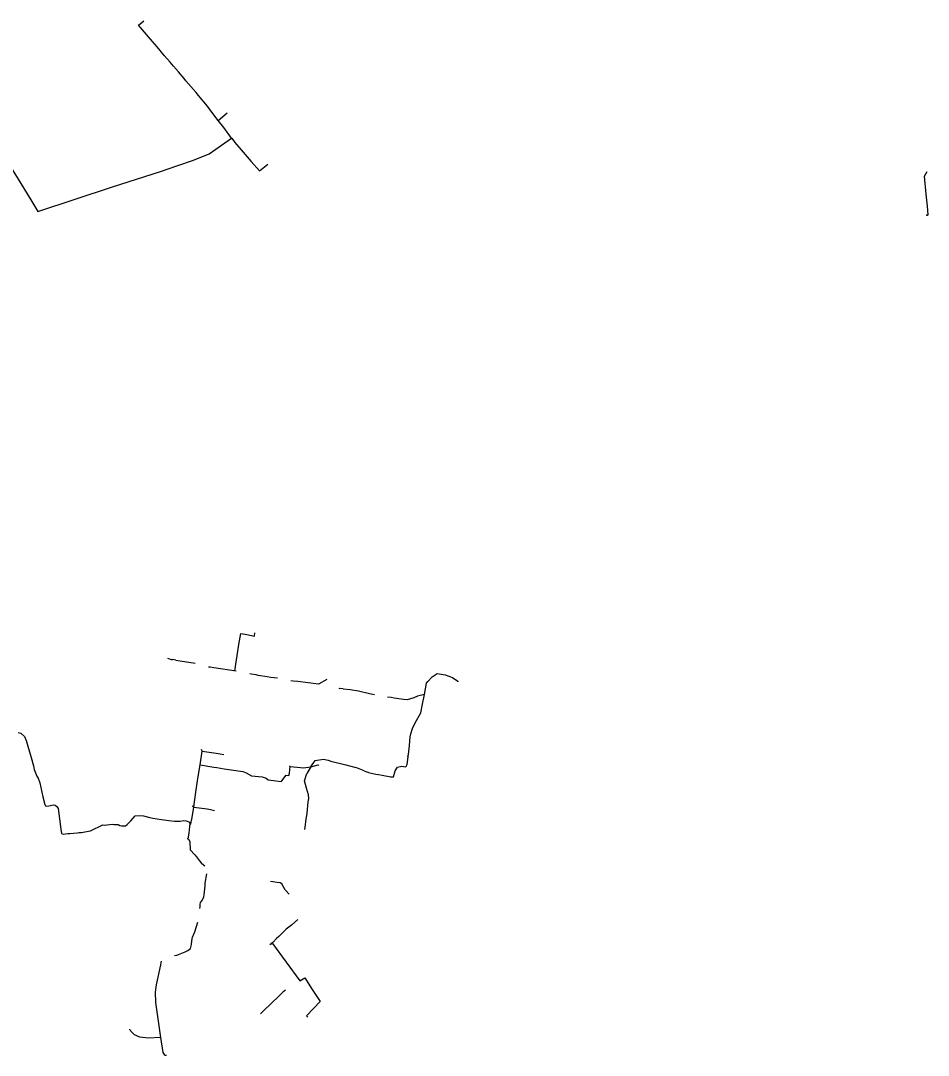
# Model space of a CAD drawing. Extents: x -651943 to -618711, y -1138561 to -1100552.
# Drawn here: x -619454 to -618711, y -1122401 to -1121554 of the extents above; entities that cross this region are included whole.
import ezdxf

# ---------------------------------------------------------------- set-up
doc = ezdxf.new("R2010")
doc.units = 0
doc.layers.add('KT trasa', color=7, linetype='Continuous')
doc.layers.add('SATT el_ rozvody', color=7, linetype='Continuous')

# ---------------------------------------------------------------- blocks, each defined once
blk = doc.blocks.new('SOM')
at = {"layer": 'SATT el_ rozvody'}
for radius in [0.0298, 0.0223, 0.0223, 0.0112]:
    blk.add_circle((0, 0), radius, dxfattribs=at)

msp = doc.modelspace()

# ---------------------------------------------------------------- linework, layer by layer
at = {"layer": 'KT trasa'}
for p, q in [((-619292.07, -1121635.99), (-619284.73, -1121629.8)), ((-619262.32, -1122058.27), (-619262.13, -1122055.5)), ((-619333.59, -1122076.25), (-619330.71, -1122077.24)), ((-619330.71, -1122077.24), (-619329.46, -1122077.42)), ((-619326.82, -1122077.82), (-619329.46, -1122077.42)), ((-619326.82, -1122077.82), (-619310.85, -1122080.2)), ((-619298.59, -1122083.68), (-619300.07, -1122083.46)), ((-619295.57, -1122084.12), (-619298.59, -1122083.68)), ((-619277.38, -1122086.81), (-619295.57, -1122084.12)), ((-619264.99, -1122089.27), (-619266.26, -1122089.08)), ((-619116.99, -1122091.42), (-619112.81, -1122088.79)), ((-619112.81, -1122088.79), (-619106.4, -1122089.9)), ((-619261.02, -1122089.86), (-619264.99, -1122089.27)), ((-619259.38, -1122090.47), (-619261.02, -1122089.86)), ((-619251.9, -1122091.59), (-619259.38, -1122090.47)), ((-619249.12, -1122091.97), (-619251.9, -1122091.59)), ((-619243.69, -1122092.71), (-619249.12, -1122091.97)), ((-619230.79, -1122094.98), (-619232.51, -1122094.78)), ((-619226.83, -1122095.45), (-619230.79, -1122094.98)), ((-619209.95, -1122097.48), (-619226.83, -1122095.45)), ((-619203.1, -1122093.76), (-619209.95, -1122097.48)), ((-619123.31, -1122105.93), (-619121.62, -1122096.61)), ((-619121.62, -1122096.61), (-619120.47, -1122095.44)), ((-619120.47, -1122095.44), (-619116.99, -1122091.42)), ((-619106.4, -1122089.9), (-619100.44, -1122092.08)), ((-619100.44, -1122092.08), (-619095.93, -1122095.02)), ((-619095.93, -1122095.02), (-619095.98, -1122095.49)), ((-619193.44, -1122100.89), (-619192.54, -1122100.99)), ((-619189.86, -1122101.29), (-619192.54, -1122100.99)), ((-619189.86, -1122101.29), (-619184.14, -1122101.91)), ((-619184.14, -1122101.91), (-619177.3, -1122103.03)), ((-619177.3, -1122103.03), (-619168.26, -1122105.05)), ((-619168.26, -1122105.05), (-619164.03, -1122106)), ((-619123.31, -1122105.93), (-619128.99, -1122107.35)), ((-619124.73, -1122113.83), (-619123.31, -1122105.93)), ((-619150.46, -1122108.45), (-619153.41, -1122108.19)), ((-619148.1, -1122108.92), (-619150.46, -1122108.45)), ((-619140.29, -1122110.19), (-619148.1, -1122108.92)), ((-619137.39, -1122110.44), (-619140.29, -1122110.19)), ((-619132.01, -1122108.58), (-619137.39, -1122110.44)), ((-619128.99, -1122107.35), (-619132.01, -1122108.58)), ((-619126.23, -1122121.06), (-619124.73, -1122113.83)), ((-619130.8, -1122129.29), (-619126.23, -1122121.06)), ((-619133.11, -1122133.93), (-619130.8, -1122129.29)), ((-619455.77, -1122137.03), (-619453.75, -1122137.53)), ((-619453.75, -1122137.53), (-619450.75, -1122140.27)), ((-619134.85, -1122140.51), (-619134.36, -1122138.07)), ((-619134.36, -1122138.07), (-619133.11, -1122133.93)), ((-619450.75, -1122140.27), (-619449.28, -1122143.52)), ((-619449.28, -1122143.52), (-619445.32, -1122157.62)), ((-619136.38, -1122155.05), (-619135.4, -1122147.72)), ((-619135.4, -1122147.72), (-619135.3, -1122144.16)), ((-619135.3, -1122144.16), (-619134.85, -1122140.51)), ((-619306.81, -1122163.6), (-619305.25, -1122152.44)), ((-619305.25, -1122152.44), (-619305.84, -1122150.91)), ((-619305.25, -1122152.44), (-619293.66, -1122153.9)), ((-619293.66, -1122153.9), (-619290.44, -1122154.5)), ((-619290.44, -1122154.5), (-619287.55, -1122154.96)), ((-619136.79, -1122156.79), (-619137.77, -1122163.55)), ((-619136.79, -1122156.79), (-619136.38, -1122155.05)), ((-619445.32, -1122157.62), (-619443.28, -1122164.32)), ((-619443.28, -1122164.32), (-619442.82, -1122167.29)), ((-619308.41, -1122173.11), (-619306.81, -1122163.6)), ((-619306.81, -1122163.6), (-619295.55, -1122165.51)), ((-619233.22, -1122164.77), (-619233.81, -1122164.72)), ((-619233.76, -1122170.28), (-619233.22, -1122164.77)), ((-619233.22, -1122164.77), (-619224.86, -1122165.85)), ((-619222.26, -1122165.87), (-619216.29, -1122165.08)), ((-619216.29, -1122165.08), (-619219.6, -1122170.67)), ((-619216.29, -1122165.08), (-619212.79, -1122160.07)), ((-619216.29, -1122165.08), (-619210.15, -1122163.65)), ((-619212.79, -1122160.07), (-619205.83, -1122158.87)), ((-619210.15, -1122163.65), (-619209.62, -1122164.21)), ((-619205.83, -1122158.87), (-619202.13, -1122159.62)), ((-619202.13, -1122159.62), (-619199.91, -1122160.46)), ((-619199.91, -1122160.46), (-619187.53, -1122163.56)), ((-619187.53, -1122163.56), (-619179.48, -1122165.82)), ((-619145.29, -1122165.53), (-619141.88, -1122164.73)), ((-619141.88, -1122164.73), (-619139.03, -1122165.19)), ((-619139.03, -1122165.19), (-619138, -1122164.6)), ((-619138, -1122164.6), (-619137.77, -1122163.55)), ((-619442.82, -1122167.29), (-619440.65, -1122172.94)), ((-619440.65, -1122172.94), (-619439.45, -1122174.37)), ((-619310.11, -1122184.03), (-619308.41, -1122173.11)), ((-619295.55, -1122165.51), (-619293.22, -1122165.79)), ((-619293.22, -1122165.79), (-619287.31, -1122166.92)), ((-619287.31, -1122166.92), (-619271.91, -1122169.1)), ((-619271.91, -1122169.1), (-619269.32, -1122170.12)), ((-619269.32, -1122170.12), (-619264.71, -1122172.57)), ((-619264.71, -1122172.57), (-619256.08, -1122173.38)), ((-619256.08, -1122173.38), (-619252.8, -1122174.47)), ((-619240.07, -1122176.74), (-619236.46, -1122172.06)), ((-619236.46, -1122172.06), (-619234.15, -1122172.33)), ((-619234.15, -1122172.33), (-619233.76, -1122170.28)), ((-619224.86, -1122165.85), (-619222.26, -1122165.87)), ((-619221.57, -1122176.75), (-619219.6, -1122170.67)), ((-619172.5, -1122168.48), (-619179.48, -1122165.82)), ((-619172.5, -1122168.48), (-619169.8, -1122169.52)), ((-619169.04, -1122169.81), (-619169.8, -1122169.52)), ((-619169.04, -1122169.81), (-619163.1, -1122171.3)), ((-619163.1, -1122171.3), (-619160.83, -1122171.46)), ((-619160.83, -1122171.46), (-619157.77, -1122171.98)), ((-619157.77, -1122171.98), (-619150.74, -1122173.34)), ((-619150.74, -1122173.34), (-619148.56, -1122173.23)), ((-619148.56, -1122173.23), (-619147.28, -1122168.52)), ((-619147.28, -1122168.52), (-619145.29, -1122165.53)), ((-619439.45, -1122174.37), (-619438.1, -1122178.19)), ((-619438.1, -1122178.19), (-619435.72, -1122189.74)), ((-619252.8, -1122174.47), (-619251.31, -1122175.69)), ((-619251.31, -1122175.69), (-619240.51, -1122177.09)), ((-619240.51, -1122177.09), (-619240.07, -1122176.74)), ((-619219.93, -1122182.66), (-619221.57, -1122176.75)), ((-619435.72, -1122189.74), (-619434.13, -1122195.92)), ((-619311.29, -1122191.99), (-619310.11, -1122184.03)), ((-619218.06, -1122188.02), (-619219.93, -1122182.66)), ((-619217.78, -1122191.06), (-619218.06, -1122188.02)), ((-619434.13, -1122195.92), (-619433.44, -1122197.21)), ((-619433.44, -1122197.21), (-619432.87, -1122197.47)), ((-619432.87, -1122197.47), (-619430.73, -1122196.97)), ((-619430.73, -1122196.97), (-619426.8, -1122196.37)), ((-619426.8, -1122196.37), (-619425.58, -1122196.47)), ((-619425.58, -1122196.47), (-619424.06, -1122197.53)), ((-619424.06, -1122197.53), (-619423.19, -1122199.38)), ((-619312.05, -1122198.1), (-619313.39, -1122197.35)), ((-619313.02, -1122205.06), (-619312.05, -1122198.1)), ((-619312.05, -1122198.1), (-619311.29, -1122191.99)), ((-619312.05, -1122198.1), (-619301.03, -1122199.51)), ((-619219.29, -1122203.06), (-619218.33, -1122193.81)), ((-619218.33, -1122193.81), (-619217.78, -1122191.06)), ((-619423.19, -1122199.38), (-619420.84, -1122216.14)), ((-619363.5, -1122209.27), (-619360.1, -1122205.29)), ((-619360.1, -1122205.29), (-619355.69, -1122205.08)), ((-619355.69, -1122205.08), (-619353.11, -1122205.32)), ((-619353.11, -1122205.32), (-619348.13, -1122206.56)), ((-619348.13, -1122206.56), (-619345.53, -1122207.15)), ((-619345.53, -1122207.15), (-619338.48, -1122208.27)), ((-619313.61, -1122207.94), (-619313.02, -1122205.06)), ((-619301.03, -1122199.51), (-619298.28, -1122200.16)), ((-619298.28, -1122200.16), (-619295.19, -1122200.97)), ((-619220.32, -1122210), (-619219.29, -1122203.06)), ((-619420.84, -1122216.14), (-619420.23, -1122219.71)), ((-619396.57, -1122217.68), (-619386.53, -1122212.78)), ((-619386.53, -1122212.78), (-619385.31, -1122212.97)), ((-619385.31, -1122212.97), (-619378.49, -1122212.14)), ((-619378.49, -1122212.14), (-619377.63, -1122212.42)), ((-619377.63, -1122212.42), (-619375.61, -1122212.32)), ((-619375.61, -1122212.32), (-619373.97, -1122212.42)), ((-619373.97, -1122212.42), (-619372.5, -1122213.08)), ((-619372.5, -1122213.08), (-619371.26, -1122213.36)), ((-619371.26, -1122213.36), (-619368.1, -1122213.39)), ((-619368.1, -1122213.39), (-619366.53, -1122212.26)), ((-619366.53, -1122212.26), (-619364.84, -1122210.64)), ((-619364.84, -1122210.64), (-619363.5, -1122209.27)), ((-619338.48, -1122208.27), (-619332.51, -1122209.04)), ((-619332.51, -1122209.04), (-619327.76, -1122209.6)), ((-619327.76, -1122209.6), (-619323.12, -1122209.53)), ((-619323.12, -1122209.53), (-619320.1, -1122209.15)), ((-619320.1, -1122209.15), (-619318.32, -1122209.28)), ((-619318.32, -1122209.28), (-619316.2, -1122210.14)), ((-619315.69, -1122214.1), (-619316.22, -1122219.51)), ((-619316.2, -1122210.14), (-619315.18, -1122211.05)), ((-619315.5, -1122212.86), (-619315.69, -1122214.1)), ((-619314.89, -1122211.72), (-619315.5, -1122212.86)), ((-619314.89, -1122211.72), (-619315.18, -1122211.05)), ((-619314.45, -1122210.68), (-619314.89, -1122211.72)), ((-619314.45, -1122210.68), (-619313.61, -1122207.94)), ((-619221.2, -1122216.42), (-619220.71, -1122212.74)), ((-619220.71, -1122212.74), (-619220.32, -1122210)), ((-619420.23, -1122219.71), (-619418.94, -1122220.24)), ((-619418.94, -1122220.24), (-619415.06, -1122219.87)), ((-619415.06, -1122219.87), (-619413.55, -1122219.68)), ((-619413.55, -1122219.68), (-619407.58, -1122219.2)), ((-619407.58, -1122219.2), (-619405.96, -1122218.93)), ((-619405.96, -1122218.93), (-619403.95, -1122218.83)), ((-619403.95, -1122218.83), (-619402.61, -1122218.78)), ((-619402.61, -1122218.78), (-619398.13, -1122217.93)), ((-619398.13, -1122217.93), (-619396.57, -1122217.68)), ((-619316.84, -1122224.03), (-619317.54, -1122224)), ((-619316.22, -1122219.51), (-619316.84, -1122224.03)), ((-619316.84, -1122224.03), (-619316.35, -1122224.11)), ((-619316.35, -1122224.11), (-619315.22, -1122226.6)), ((-619315.22, -1122226.6), (-619315.14, -1122233)), ((-619315.14, -1122233), (-619311.13, -1122237.21)), ((-619311.13, -1122237.21), (-619309.79, -1122238.88)), ((-619309.79, -1122238.88), (-619307.27, -1122242.22)), ((-619307.27, -1122242.22), (-619305.59, -1122244.58)), ((-619303.07, -1122246.4), (-619305.59, -1122244.58)), ((-619302.75, -1122260.47), (-619301.51, -1122252.81)), ((-619303.62, -1122269.83), (-619302.83, -1122262.63)), ((-619302.83, -1122262.63), (-619302.75, -1122260.47)), ((-619243.7, -1122259.96), (-619249.17, -1122259.13)), ((-619241.4, -1122260.23), (-619243.7, -1122259.96)), ((-619240.05, -1122260.87), (-619241.4, -1122260.23)), ((-619238.4, -1122263.88), (-619240.05, -1122260.87)), ((-619237.17, -1122265.8), (-619238.4, -1122263.88)), ((-619233.9, -1122269.5), (-619237.17, -1122265.8)), ((-619306.46, -1122276.37), (-619305.1, -1122274.63)), ((-619305.1, -1122274.63), (-619303.92, -1122271.68)), ((-619303.92, -1122271.68), (-619303.62, -1122269.83)), ((-619307.23, -1122281.13), (-619306.93, -1122279.83)), ((-619306.93, -1122279.83), (-619306.81, -1122277.74)), ((-619306.81, -1122277.74), (-619306.46, -1122276.37)), ((-619311.35, -1122300.16), (-619308.76, -1122292.36)), ((-619227.01, -1122290.21), (-619232.16, -1122294.89)), ((-619313.05, -1122304.55), (-619311.35, -1122300.16)), ((-619236.55, -1122297.97), (-619241.88, -1122303.47)), ((-619232.16, -1122294.89), (-619236.55, -1122297.97)), ((-619314.01, -1122310.55), (-619313.65, -1122307.59)), ((-619313.65, -1122307.59), (-619313.05, -1122304.55)), ((-619247.32, -1122308.92), (-619249.94, -1122310.81)), ((-619244.41, -1122305.82), (-619247.32, -1122308.92)), ((-619242.35, -1122303.94), (-619244.41, -1122305.82)), ((-619241.88, -1122303.47), (-619242.35, -1122303.94)), ((-619324.58, -1122318.86), (-619319.12, -1122316.56)), ((-619319.12, -1122316.56), (-619316.98, -1122315.61)), ((-619316.98, -1122315.61), (-619314.89, -1122313.85)), ((-619314.89, -1122313.85), (-619314.01, -1122310.55)), ((-619339.15, -1122325.63), (-619339.44, -1122327.4)), ((-619338.82, -1122324.16), (-619339.15, -1122325.63)), ((-619327.96, -1122319.6), (-619325.86, -1122319.36)), ((-619325.86, -1122319.36), (-619325.03, -1122319.04)), ((-619325.03, -1122319.04), (-619324.58, -1122318.86)), ((-619339.44, -1122327.4), (-619342.85, -1122343.76)), ((-619343.19, -1122345.6), (-619343.65, -1122349.56)), ((-619343.65, -1122349.56), (-619343.39, -1122358.11)), ((-619342.85, -1122343.76), (-619343.19, -1122345.6)), ((-619239.19, -1122349.62), (-619242.48, -1122352.85)), ((-619238.29, -1122348.98), (-619239.19, -1122349.62)), ((-619237.11, -1122347.91), (-619238.29, -1122348.98)), ((-619343.39, -1122358.11), (-619339.36, -1122386.8)), ((-619242.48, -1122352.85), (-619254.68, -1122364.78)), ((-619256.65, -1122366.53), (-619257.38, -1122367.41)), ((-619254.68, -1122364.78), (-619256.65, -1122366.53)), ((-619364.22, -1122380.35), (-619364.96, -1122380.5)), ((-619364.22, -1122380.35), (-619363.63, -1122381.55)), ((-619360.48, -1122384.49), (-619363.63, -1122381.55)), ((-619356.13, -1122386.38), (-619360.48, -1122384.49)), ((-619349.38, -1122387.27), (-619356.13, -1122386.38)), ((-619339.36, -1122386.8), (-619349.38, -1122387.27)), ((-619339.36, -1122386.8), (-619337.31, -1122398.91)), ((-619337.31, -1122398.91), (-619336.3, -1122400.77)), ((-619336.3, -1122400.77), (-619335.56, -1122401.33)), ((-619335.56, -1122401.33), (-619334.43, -1122401.21))]:
    msp.add_line(p, q, dxfattribs=at)
for points in [[(-619292.07, -1121635.99), (-619297.2, -1121629.16), (-619300.95, -1121624.28), (-619308.1, -1121615.58), (-619310.17, -1121613.16), (-619318.47, -1121603.64), (-619320.05, -1121601.77), (-619324.71, -1121596.22), (-619328.58, -1121591.63), (-619331.46, -1121588.3), (-619335.97, -1121583.05), (-619342.09, -1121575.79), (-619345.96, -1121571.37), (-619357.29, -1121558.09), (-619352.89, -1121554.37)], [(-619515.84, -1121589.21), (-619513.83, -1121591.91), (-619509.81, -1121598.73), (-619497.54, -1121617.72), (-619488.41, -1121632.11), (-619482.46, -1121641.49), (-619476.07, -1121651.72), (-619460.2, -1121677.12), (-619451.49, -1121691.12), (-619444.68, -1121702.48), (-619439.69, -1121710.56), (-619378.54, -1121690.48), (-619339.38, -1121677.81), (-619325.15, -1121673.04), (-619312.38, -1121668.59), (-619299.38, -1121663.32), (-619281.22, -1121650.54)], [(-619281.22, -1121650.54), (-619287.51, -1121641.85), (-619292.07, -1121635.99)], [(-619281.22, -1121650.54), (-619280.93, -1121650.5), (-619278.42, -1121654.05), (-619271.63, -1121662.13), (-619265.17, -1121669.59), (-619258.3, -1121677.35), (-619251.53, -1121671.95)], [(-619278.61, -1122086.57), (-619275.18, -1122065.13), (-619273.66, -1122055.92)], [(-619273.66, -1122055.92), (-619268.61, -1122056.89), (-619262.32, -1122058.27)], [(-619248.47, -1122309.74), (-619248.12, -1122310.16), (-619247.52, -1122309.78), (-619225.37, -1122340.45), (-619221.2, -1122337.78), (-619215.15, -1122347.43), (-619208.5, -1122357.34), (-619219.74, -1122368.99), (-619218.69, -1122370.05)]]:
    msp.add_lwpolyline(points, dxfattribs=at)
at = {"layer": 'SATT el_ rozvody'}
for p, q in [((-618713.92, -1121681.76), (-618711.68, -1121677.95)), ((-618712.57, -1121696.26), (-618713.92, -1121681.76)), ((-618711.56, -1121706.16), (-618712.57, -1121696.26)), ((-618710.82, -1121713.19), (-618711.56, -1121706.16)), ((-618711.88, -1121713.55), (-618710.82, -1121713.19))]:
    msp.add_line(p, q, dxfattribs=at)

# ---------------------------------------------------------------- block references
at = {"layer": 'SATT el_ rozvody', "xscale": 10, "yscale": 10, "rotation": 90}
msp.add_blockref('SOM', (-618711.88, -1121713.55), dxfattribs=at)

doc.saveas('drawing.dxf')
